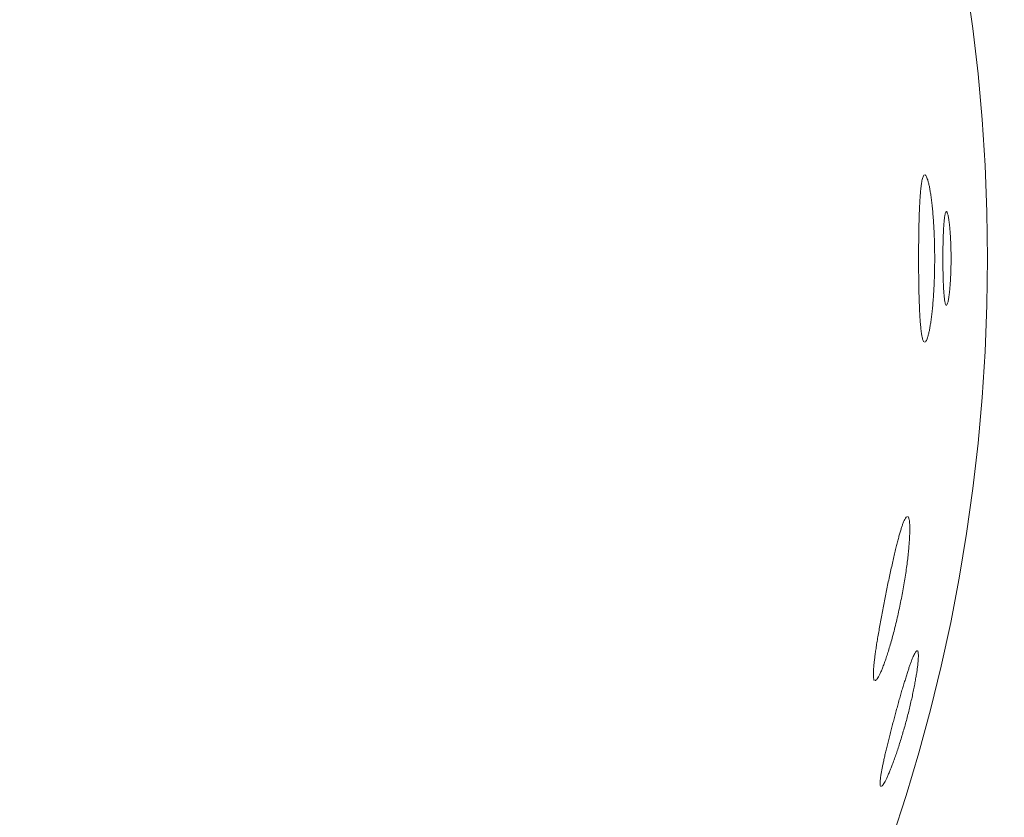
# Model space of a CAD drawing. Header units: inches. Extents: x 382808 to 408593, y -18409 to -9482.
# Tile 372 of 438: x 405182.6 to 405184.06, y -17218.38 to -17217.19. Entities that reach past the tile are written whole.
import ezdxf

# ---------------------------------------------------------------- set-up
doc = ezdxf.new("R2010")
doc.units = ezdxf.units.IN
doc.header["$LTSCALE"] = 2
doc.header["$MEASUREMENT"] = 0
doc.layers.add('!!!LOZAMET_Nr_pióra__9', color=220, linetype='CONTINUOUS', lineweight=0)

msp = doc.modelspace()

# ---------------------------------------------------------------- linework, layer by layer
at = {"layer": '!!!LOZAMET_Nr_pióra__9', "color": 7, "linetype": 'Continuous', "lineweight": 0}
for p, q in [((405183.9413, -17217.4297), (405183.941, -17217.4317)), ((405183.9417, -17217.4279), (405183.9413, -17217.4297)), ((405183.9421, -17217.4263), (405183.9417, -17217.4279)), ((405183.9425, -17217.425), (405183.9421, -17217.4263)), ((405183.9429, -17217.4238), (405183.9425, -17217.425)), ((405183.9436, -17217.4224), (405183.9429, -17217.4238)), ((405183.9442, -17217.4214), (405183.9436, -17217.4224)), ((405183.9453, -17217.4207), (405183.9442, -17217.4214)), ((405183.947, -17217.4218), (405183.9462, -17217.421)), ((405183.9476, -17217.4226), (405183.947, -17217.4218)), ((405183.9481, -17217.4237), (405183.9476, -17217.4226)), ((405183.9487, -17217.4251), (405183.9481, -17217.4237)), ((405183.9493, -17217.4266), (405183.9487, -17217.4251)), ((405183.9499, -17217.4285), (405183.9493, -17217.4266)), ((405183.9502, -17217.4295), (405183.9499, -17217.4285)), ((405183.9505, -17217.4306), (405183.9502, -17217.4295)), ((405183.9393, -17217.4444), (405183.9392, -17217.4459)), ((405183.9395, -17217.443), (405183.9393, -17217.4444)), ((405183.9396, -17217.4415), (405183.9395, -17217.443)), ((405183.9398, -17217.4402), (405183.9396, -17217.4415)), ((405183.9399, -17217.4388), (405183.9398, -17217.4402)), ((405183.9401, -17217.4375), (405183.9399, -17217.4388)), ((405183.9403, -17217.4363), (405183.9401, -17217.4375)), ((405183.9404, -17217.435), (405183.9403, -17217.4363)), ((405183.9406, -17217.4339), (405183.9404, -17217.435)), ((405183.9408, -17217.4328), (405183.9406, -17217.4339)), ((405183.941, -17217.4317), (405183.9408, -17217.4328)), ((405183.9508, -17217.4317), (405183.9505, -17217.4306)), ((405183.9511, -17217.4329), (405183.9508, -17217.4317)), ((405183.9514, -17217.4342), (405183.9511, -17217.4329)), ((405183.9517, -17217.4355), (405183.9514, -17217.4342)), ((405183.952, -17217.4369), (405183.9517, -17217.4355)), ((405183.9523, -17217.4384), (405183.952, -17217.4369)), ((405183.9526, -17217.4399), (405183.9523, -17217.4384)), ((405183.9529, -17217.4414), (405183.9526, -17217.4399)), ((405183.9532, -17217.443), (405183.9529, -17217.4414)), ((405183.9535, -17217.4447), (405183.9532, -17217.443)), ((405183.9537, -17217.4464), (405183.9535, -17217.4447)), ((405183.9382, -17217.4592), (405183.9381, -17217.461)), ((405183.9383, -17217.4574), (405183.9382, -17217.4592)), ((405183.9384, -17217.4557), (405183.9383, -17217.4574)), ((405183.9386, -17217.454), (405183.9384, -17217.4557)), ((405183.9387, -17217.4523), (405183.9386, -17217.454)), ((405183.9388, -17217.4507), (405183.9387, -17217.4523)), ((405183.9389, -17217.4491), (405183.9388, -17217.4507)), ((405183.9391, -17217.4475), (405183.9389, -17217.4491)), ((405183.9392, -17217.4459), (405183.9391, -17217.4475)), ((405183.954, -17217.4481), (405183.9537, -17217.4464)), ((405183.9543, -17217.4499), (405183.954, -17217.4481)), ((405183.9546, -17217.4517), (405183.9543, -17217.4499)), ((405183.9548, -17217.4536), (405183.9546, -17217.4517)), ((405183.9551, -17217.4555), (405183.9548, -17217.4536)), ((405183.9553, -17217.4574), (405183.9551, -17217.4555)), ((405183.9556, -17217.4595), (405183.9553, -17217.4574)), ((405183.9558, -17217.4615), (405183.9556, -17217.4595)), ((405183.9375, -17217.4729), (405183.9374, -17217.4751)), ((405183.9376, -17217.4708), (405183.9375, -17217.4729)), ((405183.9377, -17217.4688), (405183.9376, -17217.4708)), ((405183.9378, -17217.4668), (405183.9377, -17217.4688)), ((405183.9379, -17217.4648), (405183.9378, -17217.4668)), ((405183.938, -17217.4629), (405183.9379, -17217.4648)), ((405183.9381, -17217.461), (405183.938, -17217.4629)), ((405183.9561, -17217.4636), (405183.9558, -17217.4615)), ((405183.9563, -17217.4658), (405183.9561, -17217.4636)), ((405183.9566, -17217.4681), (405183.9563, -17217.4658)), ((405183.9568, -17217.4704), (405183.9566, -17217.4681)), ((405183.957, -17217.4728), (405183.9568, -17217.4704)), ((405183.9573, -17217.4752), (405183.957, -17217.4728)), ((405183.937, -17217.4888), (405183.9369, -17217.4912)), ((405183.9371, -17217.4841), (405183.937, -17217.4864)), ((405183.937, -17217.4864), (405183.937, -17217.4888)), ((405183.9372, -17217.4818), (405183.9371, -17217.4841)), ((405183.9373, -17217.4795), (405183.9372, -17217.4818)), ((405183.9374, -17217.4751), (405183.9373, -17217.4773)), ((405183.9373, -17217.4773), (405183.9373, -17217.4795)), ((405183.9575, -17217.4776), (405183.9573, -17217.4752)), ((405183.9577, -17217.4801), (405183.9575, -17217.4776)), ((405183.9579, -17217.4827), (405183.9577, -17217.4801)), ((405183.9581, -17217.4853), (405183.9579, -17217.4827)), ((405183.9583, -17217.4879), (405183.9581, -17217.4853)), ((405183.9585, -17217.4906), (405183.9583, -17217.4879)), ((405183.9745, -17217.4881), (405183.9743, -17217.4898)), ((405183.9747, -17217.4865), (405183.9745, -17217.4881)), ((405183.9749, -17217.485), (405183.9747, -17217.4865)), ((405183.9751, -17217.4836), (405183.9749, -17217.485)), ((405183.9753, -17217.4823), (405183.9751, -17217.4836)), ((405183.9755, -17217.4811), (405183.9753, -17217.4823)), ((405183.9757, -17217.48), (405183.9755, -17217.4811)), ((405183.976, -17217.4786), (405183.9757, -17217.48)), ((405183.9764, -17217.4775), (405183.976, -17217.4786)), ((405183.9768, -17217.4765), (405183.9764, -17217.4775)), ((405183.9777, -17217.4757), (405183.9768, -17217.4765)), ((405183.9787, -17217.4766), (405183.978, -17217.4758)), ((405183.9791, -17217.4776), (405183.9787, -17217.4766)), ((405183.9796, -17217.4788), (405183.9791, -17217.4776)), ((405183.9799, -17217.4799), (405183.9796, -17217.4788)), ((405183.9802, -17217.481), (405183.9799, -17217.4799)), ((405183.9805, -17217.4824), (405183.9802, -17217.481)), ((405183.9807, -17217.4838), (405183.9805, -17217.4824)), ((405183.981, -17217.4854), (405183.9807, -17217.4838)), ((405183.9813, -17217.4872), (405183.981, -17217.4854)), ((405183.9816, -17217.489), (405183.9813, -17217.4872)), ((405183.9367, -17217.5012), (405183.9366, -17217.5037)), ((405183.9368, -17217.4961), (405183.9367, -17217.4986)), ((405183.9367, -17217.4986), (405183.9367, -17217.5012)), ((405183.9369, -17217.4912), (405183.9368, -17217.4937)), ((405183.9368, -17217.4937), (405183.9368, -17217.4961)), ((405183.9587, -17217.4934), (405183.9585, -17217.4906)), ((405183.9588, -17217.4961), (405183.9587, -17217.4934)), ((405183.959, -17217.4989), (405183.9588, -17217.4961)), ((405183.9592, -17217.5017), (405183.959, -17217.4989)), ((405183.9593, -17217.5046), (405183.9592, -17217.5017)), ((405183.9735, -17217.5015), (405183.9734, -17217.5026)), ((405183.9734, -17217.5026), (405183.9734, -17217.5038)), ((405183.9736, -17217.5004), (405183.9735, -17217.5015)), ((405183.9737, -17217.4983), (405183.9736, -17217.4993)), ((405183.9736, -17217.4993), (405183.9736, -17217.5004)), ((405183.9739, -17217.4953), (405183.9737, -17217.4973)), ((405183.9737, -17217.4973), (405183.9737, -17217.4983)), ((405183.974, -17217.4934), (405183.9739, -17217.4953)), ((405183.9742, -17217.4916), (405183.974, -17217.4934)), ((405183.9743, -17217.4898), (405183.9742, -17217.4916)), ((405183.9819, -17217.4909), (405183.9816, -17217.489)), ((405183.982, -17217.492), (405183.9819, -17217.4909)), ((405183.9821, -17217.493), (405183.982, -17217.492)), ((405183.9822, -17217.494), (405183.9821, -17217.493)), ((405183.9824, -17217.4951), (405183.9822, -17217.494)), ((405183.9825, -17217.4962), (405183.9824, -17217.4951)), ((405183.9826, -17217.4973), (405183.9825, -17217.4962)), ((405183.9827, -17217.4984), (405183.9826, -17217.4973)), ((405183.9828, -17217.4996), (405183.9827, -17217.4984)), ((405183.9829, -17217.5008), (405183.9828, -17217.4996)), ((405183.983, -17217.5021), (405183.9829, -17217.5008)), ((405183.9831, -17217.5033), (405183.983, -17217.5021)), ((405183.9832, -17217.5046), (405183.9831, -17217.5033)), ((405183.9365, -17217.5115), (405183.9364, -17217.5142)), ((405183.9364, -17217.5142), (405183.9364, -17217.5168)), ((405183.9364, -17217.5168), (405183.9364, -17217.5195)), ((405183.9366, -17217.5063), (405183.9365, -17217.5089)), ((405183.9365, -17217.5089), (405183.9365, -17217.5115)), ((405183.9366, -17217.5037), (405183.9366, -17217.5063)), ((405183.9594, -17217.5075), (405183.9593, -17217.5046)), ((405183.9596, -17217.5104), (405183.9594, -17217.5075)), ((405183.9597, -17217.5133), (405183.9596, -17217.5104)), ((405183.9598, -17217.5162), (405183.9597, -17217.5133)), ((405183.9599, -17217.5192), (405183.9598, -17217.5162)), ((405183.9729, -17217.5163), (405183.9728, -17217.5177)), ((405183.9728, -17217.5177), (405183.9728, -17217.519)), ((405183.973, -17217.5137), (405183.9729, -17217.515)), ((405183.9729, -17217.515), (405183.9729, -17217.5163)), ((405183.9731, -17217.5111), (405183.973, -17217.5124)), ((405183.973, -17217.5124), (405183.973, -17217.5137)), ((405183.9732, -17217.5086), (405183.9731, -17217.5098)), ((405183.9731, -17217.5098), (405183.9731, -17217.5111)), ((405183.9733, -17217.5061), (405183.9732, -17217.5073)), ((405183.9732, -17217.5073), (405183.9732, -17217.5086)), ((405183.9734, -17217.5038), (405183.9733, -17217.5049)), ((405183.9733, -17217.5049), (405183.9733, -17217.5061)), ((405183.9833, -17217.506), (405183.9832, -17217.5046)), ((405183.9834, -17217.5073), (405183.9833, -17217.506)), ((405183.9835, -17217.5087), (405183.9834, -17217.5073)), ((405183.9836, -17217.5101), (405183.9835, -17217.5087)), ((405183.9837, -17217.5115), (405183.9836, -17217.5101)), ((405183.9838, -17217.5129), (405183.9837, -17217.5115)), ((405183.9839, -17217.5144), (405183.9838, -17217.5129)), ((405183.984, -17217.5159), (405183.9839, -17217.5144)), ((405183.9841, -17217.5174), (405183.984, -17217.5159)), ((405183.9841, -17217.5189), (405183.9841, -17217.5174)), ((405183.9364, -17217.5221), (405183.9363, -17217.5248)), ((405183.9363, -17217.5248), (405183.9363, -17217.5275)), ((405183.9363, -17217.5275), (405183.9363, -17217.5301)), ((405183.9363, -17217.5301), (405183.9363, -17217.5328)), ((405183.9363, -17217.5328), (405183.9363, -17217.5355)), ((405183.9364, -17217.5195), (405183.9364, -17217.5221)), ((405183.96, -17217.5221), (405183.9599, -17217.5192)), ((405183.96, -17217.5251), (405183.96, -17217.5221)), ((405183.9601, -17217.5281), (405183.96, -17217.5251)), ((405183.9602, -17217.531), (405183.9601, -17217.5281)), ((405183.9602, -17217.534), (405183.9602, -17217.531)), ((405183.9727, -17217.526), (405183.9726, -17217.5274)), ((405183.9726, -17217.5274), (405183.9726, -17217.5288)), ((405183.9726, -17217.5288), (405183.9726, -17217.5302)), ((405183.9726, -17217.5302), (405183.9726, -17217.5316)), ((405183.9726, -17217.5316), (405183.9726, -17217.5331)), ((405183.9728, -17217.5204), (405183.9727, -17217.5218)), ((405183.9727, -17217.5218), (405183.9727, -17217.5231)), ((405183.9727, -17217.5231), (405183.9727, -17217.5245)), ((405183.9727, -17217.5245), (405183.9727, -17217.526)), ((405183.9728, -17217.519), (405183.9728, -17217.5204)), ((405183.9842, -17217.5204), (405183.9841, -17217.5189)), ((405183.9843, -17217.522), (405183.9842, -17217.5204)), ((405183.9843, -17217.5235), (405183.9843, -17217.522)), ((405183.9844, -17217.5251), (405183.9843, -17217.5235)), ((405183.9844, -17217.5267), (405183.9844, -17217.5251)), ((405183.9845, -17217.5283), (405183.9844, -17217.5267)), ((405183.9845, -17217.5298), (405183.9845, -17217.5283)), ((405183.9846, -17217.5314), (405183.9845, -17217.5298)), ((405183.9846, -17217.533), (405183.9846, -17217.5314)), ((405183.9846, -17217.5346), (405183.9846, -17217.533)), ((405183.9363, -17217.5381), (405183.9362, -17217.5408)), ((405183.9362, -17217.5408), (405183.9362, -17217.5434)), ((405183.9362, -17217.5434), (405183.9362, -17217.546)), ((405183.9362, -17217.546), (405183.9362, -17217.5487)), ((405183.9363, -17217.5355), (405183.9363, -17217.5381)), ((405183.9602, -17217.537), (405183.9602, -17217.534)), ((405183.9603, -17217.5399), (405183.9602, -17217.537)), ((405183.9603, -17217.5428), (405183.9603, -17217.5399)), ((405183.9603, -17217.5457), (405183.9603, -17217.5428)), ((405183.9603, -17217.5486), (405183.9603, -17217.5457)), ((405183.9726, -17217.5331), (405183.9725, -17217.5345)), ((405183.9725, -17217.5345), (405183.9725, -17217.5359)), ((405183.9725, -17217.5359), (405183.9725, -17217.5373)), ((405183.9725, -17217.5373), (405183.9725, -17217.5388)), ((405183.9725, -17217.5388), (405183.9725, -17217.5402)), ((405183.9725, -17217.5402), (405183.9725, -17217.5416)), ((405183.9725, -17217.5416), (405183.9725, -17217.543)), ((405183.9725, -17217.543), (405183.9725, -17217.5444)), ((405183.9725, -17217.5444), (405183.9725, -17217.5458)), ((405183.9725, -17217.5458), (405183.9725, -17217.5472)), ((405183.9725, -17217.5472), (405183.9725, -17217.5486)), ((405183.9847, -17217.5362), (405183.9846, -17217.5346)), ((405183.9847, -17217.5378), (405183.9847, -17217.5362)), ((405183.9847, -17217.5394), (405183.9847, -17217.5378)), ((405183.9847, -17217.541), (405183.9847, -17217.5394)), ((405183.9847, -17217.5426), (405183.9847, -17217.541)), ((405183.9847, -17217.5442), (405183.9847, -17217.5426)), ((405183.9847, -17217.5457), (405183.9847, -17217.5442)), ((405183.9847, -17217.5473), (405183.9847, -17217.5457)), ((405183.9847, -17217.5489), (405183.9847, -17217.5473)), ((405183.9362, -17217.5487), (405183.9362, -17217.5513)), ((405183.9362, -17217.5513), (405183.9363, -17217.5539)), ((405183.9363, -17217.5539), (405183.9363, -17217.5566)), ((405183.9363, -17217.5566), (405183.9363, -17217.5593)), ((405183.9363, -17217.5593), (405183.9363, -17217.5619)), ((405183.9363, -17217.5619), (405183.9363, -17217.5646)), ((405183.9601, -17217.5634), (405183.9602, -17217.5604)), ((405183.9602, -17217.5545), (405183.9603, -17217.5516)), ((405183.9602, -17217.5575), (405183.9602, -17217.5545)), ((405183.9602, -17217.5604), (405183.9602, -17217.5575)), ((405183.9603, -17217.5516), (405183.9603, -17217.5486)), ((405183.9725, -17217.5486), (405183.9725, -17217.55)), ((405183.9725, -17217.55), (405183.9725, -17217.5514)), ((405183.9725, -17217.5514), (405183.9725, -17217.5529)), ((405183.9725, -17217.5529), (405183.9725, -17217.5543)), ((405183.9725, -17217.5543), (405183.9725, -17217.5557)), ((405183.9725, -17217.5557), (405183.9725, -17217.5571)), ((405183.9725, -17217.5571), (405183.9726, -17217.5586)), ((405183.9726, -17217.5586), (405183.9726, -17217.56)), ((405183.9726, -17217.56), (405183.9726, -17217.5614)), ((405183.9726, -17217.5614), (405183.9726, -17217.5628)), ((405183.9845, -17217.5616), (405183.9846, -17217.56)), ((405183.9845, -17217.5632), (405183.9845, -17217.5616)), ((405183.9846, -17217.5568), (405183.9847, -17217.5552)), ((405183.9846, -17217.5584), (405183.9846, -17217.5568)), ((405183.9846, -17217.56), (405183.9846, -17217.5584)), ((405183.9847, -17217.5504), (405183.9847, -17217.5489)), ((405183.9847, -17217.552), (405183.9847, -17217.5504)), ((405183.9847, -17217.5536), (405183.9847, -17217.552)), ((405183.9847, -17217.5552), (405183.9847, -17217.5536)), ((405183.9363, -17217.5646), (405183.9363, -17217.5673)), ((405183.9363, -17217.5673), (405183.9364, -17217.57)), ((405183.9364, -17217.57), (405183.9364, -17217.5726)), ((405183.9364, -17217.5726), (405183.9364, -17217.5753)), ((405183.9364, -17217.5753), (405183.9365, -17217.5779)), ((405183.9597, -17217.5782), (405183.9598, -17217.5752)), ((405183.9598, -17217.5752), (405183.9599, -17217.5723)), ((405183.9599, -17217.5723), (405183.96, -17217.5693)), ((405183.96, -17217.5664), (405183.9601, -17217.5634)), ((405183.96, -17217.5693), (405183.96, -17217.5664)), ((405183.9726, -17217.5628), (405183.9726, -17217.5643)), ((405183.9726, -17217.5643), (405183.9727, -17217.5657)), ((405183.9727, -17217.5657), (405183.9727, -17217.5671)), ((405183.9727, -17217.5671), (405183.9727, -17217.5685)), ((405183.9727, -17217.5685), (405183.9728, -17217.5699)), ((405183.9728, -17217.5699), (405183.9728, -17217.5712)), ((405183.9728, -17217.5712), (405183.9728, -17217.5726)), ((405183.9728, -17217.5726), (405183.9729, -17217.574)), ((405183.9729, -17217.574), (405183.9729, -17217.5753)), ((405183.9729, -17217.5753), (405183.9729, -17217.5766)), ((405183.9729, -17217.5766), (405183.973, -17217.578)), ((405183.9838, -17217.5785), (405183.9839, -17217.5771)), ((405183.9839, -17217.5771), (405183.984, -17217.5756)), ((405183.984, -17217.5756), (405183.9841, -17217.5741)), ((405183.9841, -17217.5726), (405183.9842, -17217.571)), ((405183.9841, -17217.5741), (405183.9841, -17217.5726)), ((405183.9842, -17217.571), (405183.9843, -17217.5695)), ((405183.9843, -17217.5679), (405183.9844, -17217.5664)), ((405183.9843, -17217.5695), (405183.9843, -17217.5679)), ((405183.9844, -17217.5648), (405183.9845, -17217.5632)), ((405183.9844, -17217.5664), (405183.9844, -17217.5648)), ((405183.9365, -17217.5779), (405183.9365, -17217.5805)), ((405183.9365, -17217.5805), (405183.9365, -17217.5832)), ((405183.9365, -17217.5832), (405183.9366, -17217.5858)), ((405183.9366, -17217.5858), (405183.9366, -17217.5883)), ((405183.9366, -17217.5883), (405183.9367, -17217.5909)), ((405183.9367, -17217.5909), (405183.9367, -17217.5934)), ((405183.959, -17217.5926), (405183.9592, -17217.5897)), ((405183.9592, -17217.5897), (405183.9593, -17217.5869)), ((405183.9593, -17217.5869), (405183.9594, -17217.584)), ((405183.9594, -17217.584), (405183.9596, -17217.5811)), ((405183.9596, -17217.5811), (405183.9597, -17217.5782)), ((405183.973, -17217.578), (405183.973, -17217.5792)), ((405183.973, -17217.5792), (405183.9731, -17217.5805)), ((405183.9731, -17217.5805), (405183.9731, -17217.5818)), ((405183.9731, -17217.5818), (405183.9732, -17217.583)), ((405183.9732, -17217.583), (405183.9732, -17217.5843)), ((405183.9732, -17217.5843), (405183.9733, -17217.5855)), ((405183.9733, -17217.5855), (405183.9733, -17217.5867)), ((405183.9733, -17217.5867), (405183.9734, -17217.5878)), ((405183.9734, -17217.5878), (405183.9734, -17217.589)), ((405183.9734, -17217.589), (405183.9735, -17217.5901)), ((405183.9735, -17217.5901), (405183.9736, -17217.5912)), ((405183.9736, -17217.5912), (405183.9736, -17217.5922)), ((405183.9828, -17217.5918), (405183.9829, -17217.5906)), ((405183.9829, -17217.5906), (405183.983, -17217.5894)), ((405183.983, -17217.5894), (405183.9831, -17217.5881)), ((405183.9831, -17217.5881), (405183.9832, -17217.5868)), ((405183.9832, -17217.5868), (405183.9833, -17217.5855)), ((405183.9833, -17217.5855), (405183.9834, -17217.5841)), ((405183.9834, -17217.5841), (405183.9835, -17217.5828)), ((405183.9835, -17217.5828), (405183.9836, -17217.5814)), ((405183.9836, -17217.5814), (405183.9837, -17217.58)), ((405183.9837, -17217.58), (405183.9838, -17217.5785)), ((405183.9367, -17217.5934), (405183.9368, -17217.5959)), ((405183.9368, -17217.5959), (405183.9368, -17217.5984)), ((405183.9368, -17217.5984), (405183.9369, -17217.6008)), ((405183.9369, -17217.6008), (405183.937, -17217.6032)), ((405183.937, -17217.6032), (405183.9371, -17217.6056)), ((405183.9371, -17217.6056), (405183.9371, -17217.6079)), ((405183.9579, -17217.6088), (405183.9581, -17217.6062)), ((405183.9581, -17217.6062), (405183.9583, -17217.6035)), ((405183.9583, -17217.6035), (405183.9585, -17217.6008)), ((405183.9585, -17217.6008), (405183.9587, -17217.5981)), ((405183.9587, -17217.5981), (405183.9588, -17217.5954)), ((405183.9588, -17217.5954), (405183.959, -17217.5926)), ((405183.9736, -17217.5922), (405183.9737, -17217.5933)), ((405183.9737, -17217.5933), (405183.9738, -17217.5943)), ((405183.9738, -17217.5943), (405183.9739, -17217.5963)), ((405183.9739, -17217.5963), (405183.974, -17217.5982)), ((405183.974, -17217.5982), (405183.9742, -17217.6)), ((405183.9742, -17217.6), (405183.9743, -17217.6018)), ((405183.9743, -17217.6018), (405183.9745, -17217.6035)), ((405183.9745, -17217.6035), (405183.9747, -17217.605)), ((405183.9747, -17217.605), (405183.9749, -17217.6066)), ((405183.9807, -17217.6076), (405183.981, -17217.606)), ((405183.981, -17217.606), (405183.9813, -17217.6043)), ((405183.9813, -17217.6043), (405183.9816, -17217.6024)), ((405183.9816, -17217.6024), (405183.9819, -17217.6005)), ((405183.9819, -17217.6005), (405183.982, -17217.5995)), ((405183.982, -17217.5995), (405183.9821, -17217.5985)), ((405183.9821, -17217.5985), (405183.9822, -17217.5974)), ((405183.9822, -17217.5974), (405183.9824, -17217.5964)), ((405183.9824, -17217.5964), (405183.9825, -17217.5953)), ((405183.9825, -17217.5953), (405183.9826, -17217.5942)), ((405183.9826, -17217.5942), (405183.9827, -17217.593)), ((405183.9827, -17217.593), (405183.9828, -17217.5918)), ((405183.9371, -17217.6079), (405183.9372, -17217.6102)), ((405183.9372, -17217.6102), (405183.9373, -17217.6125)), ((405183.9373, -17217.6125), (405183.9374, -17217.6147)), ((405183.9374, -17217.6147), (405183.9375, -17217.6169)), ((405183.9375, -17217.6169), (405183.9375, -17217.619)), ((405183.9375, -17217.619), (405183.9376, -17217.6211)), ((405183.9376, -17217.6211), (405183.9377, -17217.6232)), ((405183.9566, -17217.6234), (405183.9568, -17217.6211)), ((405183.9568, -17217.6211), (405183.957, -17217.6187)), ((405183.957, -17217.6187), (405183.9573, -17217.6163)), ((405183.9573, -17217.6163), (405183.9575, -17217.6138)), ((405183.9575, -17217.6138), (405183.9577, -17217.6113)), ((405183.9577, -17217.6113), (405183.9579, -17217.6088)), ((405183.9749, -17217.6066), (405183.9751, -17217.608)), ((405183.9751, -17217.608), (405183.9753, -17217.6093)), ((405183.9753, -17217.6093), (405183.9755, -17217.6104)), ((405183.9755, -17217.6104), (405183.9757, -17217.6115)), ((405183.9757, -17217.6115), (405183.976, -17217.6129)), ((405183.976, -17217.6129), (405183.9764, -17217.614)), ((405183.9764, -17217.614), (405183.9768, -17217.615)), ((405183.9768, -17217.615), (405183.9776, -17217.6157)), ((405183.9777, -17217.6157), (405183.9785, -17217.6151)), ((405183.9785, -17217.6151), (405183.9791, -17217.6139)), ((405183.9791, -17217.6139), (405183.9796, -17217.6126)), ((405183.9796, -17217.6126), (405183.9799, -17217.6116)), ((405183.9799, -17217.6116), (405183.9802, -17217.6104)), ((405183.9802, -17217.6104), (405183.9805, -17217.6091)), ((405183.9805, -17217.6091), (405183.9807, -17217.6076)), ((405183.9377, -17217.6232), (405183.9378, -17217.6252)), ((405183.9378, -17217.6252), (405183.9379, -17217.6271)), ((405183.9379, -17217.6271), (405183.938, -17217.629)), ((405183.938, -17217.629), (405183.9381, -17217.6309)), ((405183.9381, -17217.6309), (405183.9382, -17217.6327)), ((405183.9382, -17217.6327), (405183.9383, -17217.6344)), ((405183.9383, -17217.6344), (405183.9385, -17217.6362)), ((405183.9551, -17217.636), (405183.9553, -17217.634)), ((405183.9553, -17217.634), (405183.9556, -17217.632)), ((405183.9556, -17217.632), (405183.9558, -17217.63)), ((405183.9558, -17217.63), (405183.9561, -17217.6278)), ((405183.9561, -17217.6278), (405183.9563, -17217.6256)), ((405183.9563, -17217.6256), (405183.9566, -17217.6234)), ((405183.9385, -17217.6362), (405183.9386, -17217.6379)), ((405183.9386, -17217.6379), (405183.9387, -17217.6395)), ((405183.9387, -17217.6395), (405183.9388, -17217.6412)), ((405183.9388, -17217.6412), (405183.939, -17217.6428)), ((405183.939, -17217.6428), (405183.9391, -17217.6443)), ((405183.9391, -17217.6443), (405183.9392, -17217.6459)), ((405183.9392, -17217.6459), (405183.9394, -17217.6474)), ((405183.9394, -17217.6474), (405183.9395, -17217.6488)), ((405183.9395, -17217.6488), (405183.9397, -17217.6502)), ((405183.9397, -17217.6502), (405183.9398, -17217.6516)), ((405183.9526, -17217.6516), (405183.9529, -17217.65)), ((405183.9529, -17217.65), (405183.9532, -17217.6484)), ((405183.9532, -17217.6484), (405183.9535, -17217.6468)), ((405183.9535, -17217.6468), (405183.9537, -17217.6451)), ((405183.9537, -17217.6451), (405183.954, -17217.6434)), ((405183.954, -17217.6434), (405183.9543, -17217.6416)), ((405183.9543, -17217.6416), (405183.9546, -17217.6397)), ((405183.9546, -17217.6397), (405183.9548, -17217.6379)), ((405183.9548, -17217.6379), (405183.9551, -17217.636)), ((405183.9398, -17217.6516), (405183.94, -17217.6529)), ((405183.94, -17217.6529), (405183.9401, -17217.6542)), ((405183.9401, -17217.6542), (405183.9403, -17217.6555)), ((405183.9403, -17217.6555), (405183.9405, -17217.6567)), ((405183.9405, -17217.6567), (405183.9406, -17217.6578)), ((405183.9406, -17217.6578), (405183.9408, -17217.6589)), ((405183.9408, -17217.6589), (405183.941, -17217.66)), ((405183.941, -17217.66), (405183.9412, -17217.661)), ((405183.9412, -17217.661), (405183.9416, -17217.6629)), ((405183.9416, -17217.6629), (405183.9419, -17217.6645)), ((405183.9419, -17217.6645), (405183.9423, -17217.666)), ((405183.949, -17217.6656), (405183.9496, -17217.6639)), ((405183.9496, -17217.6639), (405183.9502, -17217.662)), ((405183.9502, -17217.662), (405183.9505, -17217.6609)), ((405183.9505, -17217.6609), (405183.9508, -17217.6597)), ((405183.9508, -17217.6597), (405183.9511, -17217.6585)), ((405183.9511, -17217.6585), (405183.9514, -17217.6572)), ((405183.9514, -17217.6572), (405183.9517, -17217.6559)), ((405183.9517, -17217.6559), (405183.952, -17217.6545)), ((405183.952, -17217.6545), (405183.9523, -17217.6531)), ((405183.9523, -17217.6531), (405183.9526, -17217.6516)), ((405183.9423, -17217.666), (405183.9428, -17217.6673)), ((405183.9428, -17217.6673), (405183.9432, -17217.6683)), ((405183.9432, -17217.6683), (405183.9438, -17217.6696)), ((405183.9438, -17217.6696), (405183.9445, -17217.6703)), ((405183.9454, -17217.6707), (405183.9465, -17217.6703)), ((405183.9465, -17217.6703), (405183.9473, -17217.6693)), ((405183.9473, -17217.6693), (405183.9479, -17217.6683)), ((405183.9479, -17217.6683), (405183.9484, -17217.6671)), ((405183.9484, -17217.6671), (405183.949, -17217.6656)), ((405183.9121, -17217.9437), (405183.9117, -17217.9449)), ((405183.9125, -17217.9426), (405183.9121, -17217.9437)), ((405183.9129, -17217.9415), (405183.9125, -17217.9426)), ((405183.9133, -17217.9405), (405183.9129, -17217.9415)), ((405183.914, -17217.9387), (405183.9133, -17217.9405)), ((405183.9148, -17217.937), (405183.914, -17217.9387)), ((405183.9155, -17217.9355), (405183.9148, -17217.937)), ((405183.9161, -17217.9342), (405183.9155, -17217.9355)), ((405183.9168, -17217.9331), (405183.9161, -17217.9342)), ((405183.9177, -17217.9319), (405183.9168, -17217.9331)), ((405183.9185, -17217.9311), (405183.9177, -17217.9319)), ((405183.9197, -17217.9306), (405183.9185, -17217.9311)), ((405183.9212, -17217.932), (405183.9205, -17217.9311)), ((405183.9216, -17217.9329), (405183.9212, -17217.932)), ((405183.9219, -17217.9341), (405183.9216, -17217.9329)), ((405183.9222, -17217.9355), (405183.9219, -17217.9341)), ((405183.9225, -17217.9372), (405183.9222, -17217.9355)), ((405183.9227, -17217.9391), (405183.9225, -17217.9372)), ((405183.9228, -17217.9402), (405183.9227, -17217.9391)), ((405183.9229, -17217.9413), (405183.9228, -17217.9402)), ((405183.923, -17217.9425), (405183.9229, -17217.9413)), ((405183.923, -17217.9437), (405183.923, -17217.9425)), ((405183.9231, -17217.945), (405183.923, -17217.9437)), ((405183.9075, -17217.9587), (405183.907, -17217.9603)), ((405183.9079, -17217.9572), (405183.9075, -17217.9587)), ((405183.9084, -17217.9556), (405183.9079, -17217.9572)), ((405183.9088, -17217.9542), (405183.9084, -17217.9556)), ((405183.9092, -17217.9527), (405183.9088, -17217.9542)), ((405183.9097, -17217.9513), (405183.9092, -17217.9527)), ((405183.9101, -17217.9499), (405183.9097, -17217.9513)), ((405183.9105, -17217.9486), (405183.9101, -17217.9499)), ((405183.9109, -17217.9473), (405183.9105, -17217.9486)), ((405183.9113, -17217.9461), (405183.9109, -17217.9473)), ((405183.9117, -17217.9449), (405183.9113, -17217.9461)), ((405183.9229, -17217.9592), (405183.923, -17217.9574)), ((405183.923, -17217.9557), (405183.9231, -17217.954)), ((405183.923, -17217.9574), (405183.923, -17217.9557)), ((405183.9231, -17217.9464), (405183.9231, -17217.945)), ((405183.9231, -17217.9478), (405183.9231, -17217.9464)), ((405183.9231, -17217.9493), (405183.9231, -17217.9478)), ((405183.9231, -17217.9508), (405183.9231, -17217.9493)), ((405183.9231, -17217.9524), (405183.9231, -17217.9508)), ((405183.9231, -17217.954), (405183.9231, -17217.9524)), ((405183.9038, -17217.9724), (405183.9034, -17217.9743)), ((405183.9043, -17217.9705), (405183.9038, -17217.9724)), ((405183.9048, -17217.9687), (405183.9043, -17217.9705)), ((405183.9052, -17217.967), (405183.9048, -17217.9687)), ((405183.9057, -17217.9653), (405183.9052, -17217.967)), ((405183.9061, -17217.9636), (405183.9057, -17217.9653)), ((405183.9066, -17217.9619), (405183.9061, -17217.9636)), ((405183.907, -17217.9603), (405183.9066, -17217.9619)), ((405183.9219, -17217.9748), (405183.9221, -17217.9727)), ((405183.9221, -17217.9727), (405183.9223, -17217.9706)), ((405183.9223, -17217.9706), (405183.9224, -17217.9686)), ((405183.9224, -17217.9686), (405183.9225, -17217.9666)), ((405183.9225, -17217.9666), (405183.9226, -17217.9647)), ((405183.9226, -17217.9647), (405183.9227, -17217.9628)), ((405183.9227, -17217.9628), (405183.9228, -17217.961)), ((405183.9228, -17217.961), (405183.9229, -17217.9592)), ((405183.9004, -17217.9867), (405183.8998, -17217.9889)), ((405183.9009, -17217.9845), (405183.9004, -17217.9867)), ((405183.9014, -17217.9824), (405183.9009, -17217.9845)), ((405183.9019, -17217.9803), (405183.9014, -17217.9824)), ((405183.9024, -17217.9783), (405183.9019, -17217.9803)), ((405183.9029, -17217.9763), (405183.9024, -17217.9783)), ((405183.9034, -17217.9743), (405183.9029, -17217.9763)), ((405183.9206, -17217.9888), (405183.9208, -17217.9863)), ((405183.9208, -17217.9863), (405183.9211, -17217.9839)), ((405183.9211, -17217.9839), (405183.9213, -17217.9816)), ((405183.9213, -17217.9816), (405183.9215, -17217.9793)), ((405183.9215, -17217.9793), (405183.9217, -17217.977)), ((405183.9217, -17217.977), (405183.9219, -17217.9748)), ((405183.8966, -17218.0029), (405183.8961, -17218.0054)), ((405183.8972, -17218.0005), (405183.8966, -17218.0029)), ((405183.8977, -17217.9981), (405183.8972, -17218.0005)), ((405183.8982, -17217.9958), (405183.8977, -17217.9981)), ((405183.8988, -17217.9934), (405183.8982, -17217.9958)), ((405183.8993, -17217.9912), (405183.8988, -17217.9934)), ((405183.8998, -17217.9889), (405183.8993, -17217.9912)), ((405183.9187, -17218.0045), (405183.919, -17218.0018)), ((405183.919, -17218.0018), (405183.9193, -17217.9991)), ((405183.9193, -17217.9991), (405183.9197, -17217.9965)), ((405183.9197, -17217.9965), (405183.92, -17217.9939)), ((405183.92, -17217.9939), (405183.9203, -17217.9913)), ((405183.9203, -17217.9913), (405183.9206, -17217.9888)), ((405183.8939, -17218.0154), (405183.8933, -17218.0179)), ((405183.8944, -17218.0128), (405183.8939, -17218.0154)), ((405183.895, -17218.0103), (405183.8944, -17218.0128)), ((405183.8955, -17218.0078), (405183.895, -17218.0103)), ((405183.8961, -17218.0054), (405183.8955, -17218.0078)), ((405183.9166, -17218.0185), (405183.9171, -17218.0156)), ((405183.9171, -17218.0156), (405183.9175, -17218.0128)), ((405183.9175, -17218.0128), (405183.9179, -17218.01)), ((405183.9179, -17218.01), (405183.9183, -17218.0072)), ((405183.9183, -17218.0072), (405183.9187, -17218.0045)), ((405183.8906, -17218.0309), (405183.8901, -17218.0335)), ((405183.8911, -17218.0283), (405183.8906, -17218.0309)), ((405183.8917, -17218.0257), (405183.8911, -17218.0283)), ((405183.8922, -17218.0231), (405183.8917, -17218.0257)), ((405183.8928, -17218.0205), (405183.8922, -17218.0231)), ((405183.8933, -17218.0179), (405183.8928, -17218.0205)), ((405183.9143, -17218.033), (405183.9148, -17218.03)), ((405183.9148, -17218.03), (405183.9153, -17218.0271)), ((405183.9153, -17218.0271), (405183.9157, -17218.0242)), ((405183.9157, -17218.0242), (405183.9162, -17218.0213)), ((405183.9162, -17218.0213), (405183.9166, -17218.0185)), ((405183.8874, -17218.0466), (405183.8869, -17218.0492)), ((405183.8879, -17218.044), (405183.8874, -17218.0466)), ((405183.8885, -17218.0414), (405183.8879, -17218.044)), ((405183.889, -17218.0388), (405183.8885, -17218.0414)), ((405183.8895, -17218.0362), (405183.889, -17218.0388)), ((405183.8901, -17218.0335), (405183.8895, -17218.0362)), ((405183.9117, -17218.0475), (405183.9122, -17218.0446)), ((405183.9122, -17218.0446), (405183.9127, -17218.0417)), ((405183.9127, -17218.0417), (405183.9133, -17218.0388)), ((405183.9133, -17218.0388), (405183.9138, -17218.0359)), ((405183.9138, -17218.0359), (405183.9143, -17218.033)), ((405183.8848, -17218.0595), (405183.8843, -17218.0621)), ((405183.8853, -17218.0569), (405183.8848, -17218.0595)), ((405183.8859, -17218.0543), (405183.8853, -17218.0569)), ((405183.8864, -17218.0517), (405183.8859, -17218.0543)), ((405183.8869, -17218.0492), (405183.8864, -17218.0517)), ((405183.9082, -17218.0648), (405183.9088, -17218.0619)), ((405183.9088, -17218.0619), (405183.9094, -17218.059)), ((405183.9094, -17218.059), (405183.91, -17218.0562)), ((405183.91, -17218.0562), (405183.9106, -17218.0533)), ((405183.9106, -17218.0533), (405183.9111, -17218.0504)), ((405183.9111, -17218.0504), (405183.9117, -17218.0475)), ((405183.8818, -17218.0752), (405183.8813, -17218.0779)), ((405183.8823, -17218.0726), (405183.8818, -17218.0752)), ((405183.8828, -17218.07), (405183.8823, -17218.0726)), ((405183.8833, -17218.0674), (405183.8828, -17218.07)), ((405183.8838, -17218.0647), (405183.8833, -17218.0674)), ((405183.8843, -17218.0621), (405183.8838, -17218.0647)), ((405183.9051, -17218.0792), (405183.9057, -17218.0763)), ((405183.9057, -17218.0763), (405183.9064, -17218.0734)), ((405183.9064, -17218.0734), (405183.907, -17218.0705)), ((405183.907, -17218.0705), (405183.9076, -17218.0676)), ((405183.9076, -17218.0676), (405183.9082, -17218.0648)), ((405183.879, -17218.0908), (405183.8785, -17218.0933)), ((405183.8794, -17218.0882), (405183.879, -17218.0908)), ((405183.8799, -17218.0857), (405183.8794, -17218.0882)), ((405183.8804, -17218.0831), (405183.8799, -17218.0857)), ((405183.8808, -17218.0805), (405183.8804, -17218.0831)), ((405183.8813, -17218.0779), (405183.8808, -17218.0805)), ((405183.9017, -17218.0935), (405183.9024, -17218.0907)), ((405183.9024, -17218.0907), (405183.9031, -17218.0878)), ((405183.9031, -17218.0878), (405183.9038, -17218.085)), ((405183.9038, -17218.085), (405183.9044, -17218.0821)), ((405183.9044, -17218.0821), (405183.9051, -17218.0792)), ((405183.8763, -17218.1056), (405183.8759, -17218.108)), ((405183.8768, -17218.1032), (405183.8763, -17218.1056)), ((405183.8772, -17218.1008), (405183.8768, -17218.1032)), ((405183.8776, -17218.0983), (405183.8772, -17218.1008)), ((405183.878, -17218.0958), (405183.8776, -17218.0983)), ((405183.8785, -17218.0933), (405183.878, -17218.0958)), ((405183.8982, -17218.1072), (405183.8989, -17218.1045)), ((405183.8989, -17218.1045), (405183.8996, -17218.1018)), ((405183.8996, -17218.1018), (405183.9003, -17218.0991)), ((405183.9003, -17218.0991), (405183.901, -17218.0963)), ((405183.901, -17218.0963), (405183.9017, -17218.0935)), ((405183.8741, -17218.1193), (405183.8737, -17218.1215)), ((405183.8744, -17218.1171), (405183.8741, -17218.1193)), ((405183.8748, -17218.1149), (405183.8744, -17218.1171)), ((405183.8752, -17218.1126), (405183.8748, -17218.1149)), ((405183.8755, -17218.1103), (405183.8752, -17218.1126)), ((405183.8759, -17218.108), (405183.8755, -17218.1103)), ((405183.894, -17218.1224), (405183.8947, -17218.12)), ((405183.8947, -17218.12), (405183.8954, -17218.1175)), ((405183.8954, -17218.1175), (405183.8961, -17218.115)), ((405183.8961, -17218.115), (405183.8968, -17218.1124)), ((405183.8968, -17218.1124), (405183.8975, -17218.1098)), ((405183.8975, -17218.1098), (405183.8982, -17218.1072)), ((405183.8717, -17218.1353), (405183.8714, -17218.1371)), ((405183.8719, -17218.1335), (405183.8717, -17218.1353)), ((405183.8722, -17218.1316), (405183.8719, -17218.1335)), ((405183.8725, -17218.1297), (405183.8722, -17218.1316)), ((405183.8728, -17218.1277), (405183.8725, -17218.1297)), ((405183.8731, -17218.1257), (405183.8728, -17218.1277)), ((405183.8734, -17218.1236), (405183.8731, -17218.1257)), ((405183.8737, -17218.1215), (405183.8734, -17218.1236)), ((405183.8899, -17218.1358), (405183.8906, -17218.1337)), ((405183.8906, -17218.1337), (405183.8912, -17218.1316)), ((405183.8912, -17218.1316), (405183.8919, -17218.1294)), ((405183.8919, -17218.1294), (405183.8926, -17218.1271)), ((405183.8926, -17218.1271), (405183.8933, -17218.1248)), ((405183.8933, -17218.1248), (405183.894, -17218.1224)), ((405183.9305, -17218.1353), (405183.9298, -17218.1366)), ((405183.9311, -17218.1342), (405183.9305, -17218.1353)), ((405183.9317, -17218.1332), (405183.9311, -17218.1342)), ((405183.9325, -17218.1321), (405183.9317, -17218.1332)), ((405183.9332, -17218.1314), (405183.9325, -17218.1321)), ((405183.9343, -17218.1311), (405183.9332, -17218.1314)), ((405183.9351, -17218.132), (405183.9345, -17218.1312)), ((405183.9355, -17218.1332), (405183.9351, -17218.132)), ((405183.9357, -17218.1343), (405183.9355, -17218.1332)), ((405183.9358, -17218.1356), (405183.9357, -17218.1343)), ((405183.87, -17218.1487), (405183.8698, -17218.1503)), ((405183.8702, -17218.1472), (405183.87, -17218.1487)), ((405183.8704, -17218.1456), (405183.8702, -17218.1472)), ((405183.8705, -17218.1439), (405183.8704, -17218.1456)), ((405183.8708, -17218.1423), (405183.8705, -17218.1439)), ((405183.871, -17218.1406), (405183.8708, -17218.1423)), ((405183.8712, -17218.1389), (405183.871, -17218.1406)), ((405183.8714, -17218.1371), (405183.8712, -17218.1389)), ((405183.8848, -17218.1507), (405183.8854, -17218.149)), ((405183.8854, -17218.149), (405183.8861, -17218.1472)), ((405183.8861, -17218.1472), (405183.8867, -17218.1455)), ((405183.8867, -17218.1455), (405183.8873, -17218.1436)), ((405183.8873, -17218.1436), (405183.8879, -17218.1418)), ((405183.8879, -17218.1418), (405183.8886, -17218.1399)), ((405183.8886, -17218.1399), (405183.8892, -17218.1379)), ((405183.8892, -17218.1379), (405183.8899, -17218.1358)), ((405183.9246, -17218.1491), (405183.9242, -17218.1503)), ((405183.9251, -17218.1479), (405183.9246, -17218.1491)), ((405183.9255, -17218.1468), (405183.9251, -17218.1479)), ((405183.9259, -17218.1456), (405183.9255, -17218.1468)), ((405183.9263, -17218.1446), (405183.9259, -17218.1456)), ((405183.9268, -17218.1435), (405183.9263, -17218.1446)), ((405183.9272, -17218.1425), (405183.9268, -17218.1435)), ((405183.9276, -17218.1415), (405183.9272, -17218.1425)), ((405183.9283, -17218.1397), (405183.9276, -17218.1415)), ((405183.9291, -17218.1381), (405183.9283, -17218.1397)), ((405183.9298, -17218.1366), (405183.9291, -17218.1381)), ((405183.9352, -17218.1505), (405183.9353, -17218.1491)), ((405183.9353, -17218.1491), (405183.9354, -17218.1478)), ((405183.9354, -17218.1478), (405183.9355, -17218.1465)), ((405183.9355, -17218.1465), (405183.9356, -17218.1453)), ((405183.9356, -17218.1453), (405183.9357, -17218.1441)), ((405183.9357, -17218.1441), (405183.9358, -17218.1429)), ((405183.9359, -17218.1371), (405183.9358, -17218.1356)), ((405183.9358, -17218.1418), (405183.9359, -17218.1408)), ((405183.9358, -17218.1429), (405183.9358, -17218.1418)), ((405183.9359, -17218.1388), (405183.9359, -17218.1371)), ((405183.9359, -17218.1408), (405183.9359, -17218.1388)), ((405183.8689, -17218.1623), (405183.8688, -17218.1634)), ((405183.8688, -17218.1634), (405183.8688, -17218.1645)), ((405183.8688, -17218.1645), (405183.8688, -17218.1655)), ((405183.869, -17218.1599), (405183.8689, -17218.1611)), ((405183.8689, -17218.1611), (405183.8689, -17218.1623)), ((405183.8691, -17218.1586), (405183.869, -17218.1599)), ((405183.8692, -17218.1573), (405183.8691, -17218.1586)), ((405183.8693, -17218.156), (405183.8692, -17218.1573)), ((405183.8694, -17218.1546), (405183.8693, -17218.156)), ((405183.8695, -17218.1532), (405183.8694, -17218.1546)), ((405183.8697, -17218.1517), (405183.8695, -17218.1532)), ((405183.8698, -17218.1503), (405183.8697, -17218.1517)), ((405183.879, -17218.165), (405183.8796, -17218.1638)), ((405183.8796, -17218.1638), (405183.8801, -17218.1625)), ((405183.8801, -17218.1625), (405183.8807, -17218.1612)), ((405183.8807, -17218.1612), (405183.8812, -17218.1599)), ((405183.8812, -17218.1599), (405183.8818, -17218.1585)), ((405183.8818, -17218.1585), (405183.8824, -17218.157)), ((405183.8824, -17218.157), (405183.883, -17218.1555)), ((405183.883, -17218.1555), (405183.8836, -17218.1539)), ((405183.8836, -17218.1539), (405183.8842, -17218.1523)), ((405183.8842, -17218.1523), (405183.8848, -17218.1507)), ((405183.9196, -17218.1639), (405183.9191, -17218.1654)), ((405183.9201, -17218.1624), (405183.9196, -17218.1639)), ((405183.9205, -17218.1609), (405183.9201, -17218.1624)), ((405183.921, -17218.1595), (405183.9205, -17218.1609)), ((405183.9215, -17218.1581), (405183.921, -17218.1595)), ((405183.9219, -17218.1568), (405183.9215, -17218.1581)), ((405183.9224, -17218.1554), (405183.9219, -17218.1568)), ((405183.9229, -17218.1541), (405183.9224, -17218.1554)), ((405183.9233, -17218.1528), (405183.9229, -17218.1541)), ((405183.9238, -17218.1515), (405183.9233, -17218.1528)), ((405183.9242, -17218.1503), (405183.9238, -17218.1515)), ((405183.9331, -17218.166), (405183.9334, -17218.1643)), ((405183.9334, -17218.1643), (405183.9336, -17218.1627)), ((405183.9336, -17218.1627), (405183.9339, -17218.1611)), ((405183.9339, -17218.1611), (405183.9341, -17218.1595)), ((405183.9341, -17218.1595), (405183.9343, -17218.1579)), ((405183.9343, -17218.1579), (405183.9345, -17218.1563)), ((405183.9345, -17218.1563), (405183.9347, -17218.1548)), ((405183.9347, -17218.1548), (405183.9349, -17218.1534)), ((405183.9349, -17218.1534), (405183.935, -17218.1519)), ((405183.935, -17218.1519), (405183.9352, -17218.1505)), ((405183.8688, -17218.1655), (405183.8688, -17218.1674)), ((405183.8688, -17218.1674), (405183.8688, -17218.1691)), ((405183.8688, -17218.1691), (405183.869, -17218.1706)), ((405183.869, -17218.1706), (405183.8691, -17218.1719)), ((405183.8691, -17218.1719), (405183.8693, -17218.173)), ((405183.8693, -17218.173), (405183.8697, -17218.1744)), ((405183.8697, -17218.1744), (405183.8702, -17218.1753)), ((405183.871, -17218.1758), (405183.8722, -17218.1756)), ((405183.8722, -17218.1756), (405183.8732, -17218.1748)), ((405183.8732, -17218.1748), (405183.8739, -17218.1739)), ((405183.8739, -17218.1739), (405183.8747, -17218.1729)), ((405183.8747, -17218.1729), (405183.8756, -17218.1716)), ((405183.8756, -17218.1716), (405183.8765, -17218.17)), ((405183.8765, -17218.17), (405183.8775, -17218.1682)), ((405183.8775, -17218.1682), (405183.878, -17218.1672)), ((405183.878, -17218.1672), (405183.8785, -17218.1661)), ((405183.8785, -17218.1661), (405183.879, -17218.165)), ((405183.9149, -17218.1789), (405183.9143, -17218.1807)), ((405183.9154, -17218.1771), (405183.9149, -17218.1789)), ((405183.916, -17218.1754), (405183.9154, -17218.1771)), ((405183.9165, -17218.1736), (405183.916, -17218.1754)), ((405183.917, -17218.1719), (405183.9165, -17218.1736)), ((405183.9176, -17218.1703), (405183.917, -17218.1719)), ((405183.9181, -17218.1686), (405183.9176, -17218.1703)), ((405183.9186, -17218.167), (405183.9181, -17218.1686)), ((405183.9191, -17218.1654), (405183.9186, -17218.167)), ((405183.9305, -17218.1812), (405183.9308, -17218.1792)), ((405183.9308, -17218.1792), (405183.9312, -17218.1772)), ((405183.9312, -17218.1772), (405183.9316, -17218.1752)), ((405183.9316, -17218.1752), (405183.9319, -17218.1733)), ((405183.9319, -17218.1733), (405183.9322, -17218.1714)), ((405183.9322, -17218.1714), (405183.9325, -17218.1696)), ((405183.9325, -17218.1696), (405183.9328, -17218.1678)), ((405183.9328, -17218.1678), (405183.9331, -17218.166)), ((405183.9104, -17218.1941), (405183.9098, -17218.1961)), ((405183.911, -17218.1921), (405183.9104, -17218.1941)), ((405183.9115, -17218.1902), (405183.911, -17218.1921)), ((405183.9121, -17218.1883), (405183.9115, -17218.1902)), ((405183.9127, -17218.1863), (405183.9121, -17218.1883)), ((405183.9132, -17218.1844), (405183.9127, -17218.1863)), ((405183.9138, -17218.1826), (405183.9132, -17218.1844)), ((405183.9143, -17218.1807), (405183.9138, -17218.1826)), ((405183.9274, -17218.1963), (405183.9279, -17218.1941)), ((405183.9279, -17218.1941), (405183.9284, -17218.1919)), ((405183.9284, -17218.1919), (405183.9288, -17218.1897)), ((405183.9288, -17218.1897), (405183.9292, -17218.1875)), ((405183.9292, -17218.1875), (405183.9297, -17218.1854)), ((405183.9297, -17218.1854), (405183.9301, -17218.1833)), ((405183.9301, -17218.1833), (405183.9305, -17218.1812)), ((405183.9064, -17218.2083), (405183.9058, -17218.2104)), ((405183.9069, -17218.2062), (405183.9064, -17218.2083)), ((405183.9075, -17218.2042), (405183.9069, -17218.2062)), ((405183.9081, -17218.2022), (405183.9075, -17218.2042)), ((405183.9087, -17218.2001), (405183.9081, -17218.2022)), ((405183.9093, -17218.1981), (405183.9087, -17218.2001)), ((405183.9098, -17218.1961), (405183.9093, -17218.1981)), ((405183.9244, -17218.21), (405183.9249, -17218.2077)), ((405183.9249, -17218.2077), (405183.9254, -17218.2054)), ((405183.9254, -17218.2054), (405183.926, -17218.2031)), ((405183.926, -17218.2031), (405183.9265, -17218.2008)), ((405183.9265, -17218.2008), (405183.927, -17218.1985)), ((405183.927, -17218.1985), (405183.9274, -17218.1963)), ((405183.9024, -17218.2227), (405183.9018, -17218.2248)), ((405183.903, -17218.2207), (405183.9024, -17218.2227)), ((405183.9035, -17218.2186), (405183.903, -17218.2207)), ((405183.9041, -17218.2166), (405183.9035, -17218.2186)), ((405183.9047, -17218.2145), (405183.9041, -17218.2166)), ((405183.9052, -17218.2124), (405183.9047, -17218.2145)), ((405183.9058, -17218.2104), (405183.9052, -17218.2124)), ((405183.921, -17218.224), (405183.9216, -17218.2216)), ((405183.9216, -17218.2216), (405183.9221, -17218.2193)), ((405183.9221, -17218.2193), (405183.9227, -17218.217)), ((405183.9227, -17218.217), (405183.9233, -17218.2147)), ((405183.9233, -17218.2147), (405183.9238, -17218.2123)), ((405183.9238, -17218.2123), (405183.9244, -17218.21)), ((405183.8986, -17218.237), (405183.898, -17218.239)), ((405183.8991, -17218.2349), (405183.8986, -17218.237)), ((405183.8997, -17218.2329), (405183.8991, -17218.2349)), ((405183.9002, -17218.2309), (405183.8997, -17218.2329)), ((405183.9007, -17218.2288), (405183.9002, -17218.2309)), ((405183.9013, -17218.2268), (405183.9007, -17218.2288)), ((405183.9018, -17218.2248), (405183.9013, -17218.2268)), ((405183.9168, -17218.24), (405183.9174, -17218.2377)), ((405183.9174, -17218.2377), (405183.918, -17218.2354)), ((405183.918, -17218.2354), (405183.9186, -17218.2332)), ((405183.9186, -17218.2332), (405183.9192, -17218.2309)), ((405183.9192, -17218.2309), (405183.9198, -17218.2286)), ((405183.9198, -17218.2286), (405183.9204, -17218.2263)), ((405183.9204, -17218.2263), (405183.921, -17218.224)), ((405183.8948, -17218.2514), (405183.8943, -17218.2535)), ((405183.8953, -17218.2494), (405183.8948, -17218.2514)), ((405183.8959, -17218.2473), (405183.8953, -17218.2494)), ((405183.8964, -17218.2452), (405183.8959, -17218.2473)), ((405183.8969, -17218.2431), (405183.8964, -17218.2452)), ((405183.8975, -17218.2411), (405183.8969, -17218.2431)), ((405183.898, -17218.239), (405183.8975, -17218.2411)), ((405183.9129, -17218.2538), (405183.9135, -17218.2514)), ((405183.9135, -17218.2514), (405183.9142, -17218.2491)), ((405183.9142, -17218.2491), (405183.9148, -17218.2468)), ((405183.9148, -17218.2468), (405183.9155, -17218.2445)), ((405183.9155, -17218.2445), (405183.9161, -17218.2422)), ((405183.9161, -17218.2422), (405183.9168, -17218.24)), ((405183.8912, -17218.2658), (405183.8907, -17218.2678)), ((405183.8917, -17218.2638), (405183.8912, -17218.2658)), ((405183.8922, -17218.2617), (405183.8917, -17218.2638)), ((405183.8927, -17218.2597), (405183.8922, -17218.2617)), ((405183.8932, -17218.2576), (405183.8927, -17218.2597)), ((405183.8937, -17218.2556), (405183.8932, -17218.2576)), ((405183.8943, -17218.2535), (405183.8937, -17218.2556)), ((405183.908, -17218.2697), (405183.9087, -17218.2674)), ((405183.9087, -17218.2674), (405183.9094, -17218.2652)), ((405183.9094, -17218.2652), (405183.9101, -17218.2629)), ((405183.9101, -17218.2629), (405183.9108, -17218.2606)), ((405183.9108, -17218.2606), (405183.9115, -17218.2583)), ((405183.9115, -17218.2583), (405183.9122, -17218.2561)), ((405183.9122, -17218.2561), (405183.9129, -17218.2538)), ((405183.8874, -17218.2813), (405183.887, -17218.2832)), ((405183.8878, -17218.2794), (405183.8874, -17218.2813)), ((405183.8883, -17218.2776), (405183.8878, -17218.2794)), ((405183.8888, -17218.2756), (405183.8883, -17218.2776)), ((405183.8892, -17218.2737), (405183.8888, -17218.2756)), ((405183.8897, -17218.2718), (405183.8892, -17218.2737)), ((405183.8902, -17218.2698), (405183.8897, -17218.2718)), ((405183.8907, -17218.2678), (405183.8902, -17218.2698)), ((405183.9038, -17218.2825), (405183.9045, -17218.2805)), ((405183.9045, -17218.2805), (405183.9052, -17218.2784)), ((405183.9052, -17218.2784), (405183.9059, -17218.2762)), ((405183.9059, -17218.2762), (405183.9066, -17218.274)), ((405183.9066, -17218.274), (405183.9073, -17218.2719)), ((405183.9073, -17218.2719), (405183.908, -17218.2697)), ((405183.8839, -17218.2969), (405183.8835, -17218.2985)), ((405183.8842, -17218.2953), (405183.8839, -17218.2969)), ((405183.8846, -17218.2936), (405183.8842, -17218.2953)), ((405183.885, -17218.292), (405183.8846, -17218.2936)), ((405183.8853, -17218.2903), (405183.885, -17218.292)), ((405183.8857, -17218.2885), (405183.8853, -17218.2903)), ((405183.8861, -17218.2868), (405183.8857, -17218.2885)), ((405183.8866, -17218.285), (405183.8861, -17218.2868)), ((405183.887, -17218.2832), (405183.8866, -17218.285)), ((405183.8983, -17218.298), (405183.899, -17218.2962)), ((405183.899, -17218.2962), (405183.8997, -17218.2943)), ((405183.8997, -17218.2943), (405183.9003, -17218.2925)), ((405183.9003, -17218.2925), (405183.901, -17218.2905)), ((405183.901, -17218.2905), (405183.9017, -17218.2886)), ((405183.9017, -17218.2886), (405183.9024, -17218.2866)), ((405183.9024, -17218.2866), (405183.9031, -17218.2846)), ((405183.9031, -17218.2846), (405183.9038, -17218.2825)), ((405183.881, -17218.3112), (405183.8808, -17218.3125)), ((405183.8812, -17218.3099), (405183.881, -17218.3112)), ((405183.8815, -17218.3085), (405183.8812, -17218.3099)), ((405183.8818, -17218.3072), (405183.8815, -17218.3085)), ((405183.882, -17218.3058), (405183.8818, -17218.3072)), ((405183.8823, -17218.3044), (405183.882, -17218.3058)), ((405183.8826, -17218.3029), (405183.8823, -17218.3044)), ((405183.8829, -17218.3015), (405183.8826, -17218.3029)), ((405183.8832, -17218.3), (405183.8829, -17218.3015)), ((405183.8835, -17218.2985), (405183.8832, -17218.3)), ((405183.8927, -17218.3122), (405183.8933, -17218.3107)), ((405183.8933, -17218.3107), (405183.8939, -17218.3093)), ((405183.8939, -17218.3093), (405183.8945, -17218.3078)), ((405183.8945, -17218.3078), (405183.8952, -17218.3062)), ((405183.8952, -17218.3062), (405183.8958, -17218.3047)), ((405183.8958, -17218.3047), (405183.8964, -17218.3031)), ((405183.8964, -17218.3031), (405183.897, -17218.3014)), ((405183.897, -17218.3014), (405183.8977, -17218.2997)), ((405183.8977, -17218.2997), (405183.8983, -17218.298)), ((405183.8788, -17218.3263), (405183.8787, -17218.3278)), ((405183.879, -17218.3246), (405183.8788, -17218.3263)), ((405183.8792, -17218.3227), (405183.879, -17218.3246)), ((405183.8793, -17218.3217), (405183.8792, -17218.3227)), ((405183.8794, -17218.3207), (405183.8793, -17218.3217)), ((405183.8796, -17218.3196), (405183.8794, -17218.3207)), ((405183.8798, -17218.3185), (405183.8796, -17218.3196)), ((405183.8799, -17218.3174), (405183.8798, -17218.3185)), ((405183.8801, -17218.3162), (405183.8799, -17218.3174)), ((405183.8803, -17218.315), (405183.8801, -17218.3162)), ((405183.8805, -17218.3138), (405183.8803, -17218.315)), ((405183.8808, -17218.3125), (405183.8805, -17218.3138)), ((405183.8862, -17218.3263), (405183.8867, -17218.3254)), ((405183.8867, -17218.3254), (405183.8872, -17218.3244)), ((405183.8872, -17218.3244), (405183.8877, -17218.3234)), ((405183.8877, -17218.3234), (405183.8882, -17218.3223)), ((405183.8882, -17218.3223), (405183.8887, -17218.3212)), ((405183.8887, -17218.3212), (405183.8893, -17218.32)), ((405183.8893, -17218.32), (405183.8898, -17218.3188)), ((405183.8898, -17218.3188), (405183.8904, -17218.3176)), ((405183.8904, -17218.3176), (405183.891, -17218.3163)), ((405183.891, -17218.3163), (405183.8916, -17218.3149)), ((405183.8916, -17218.3149), (405183.8922, -17218.3136)), ((405183.8922, -17218.3136), (405183.8927, -17218.3122)), ((405183.8787, -17218.3278), (405183.8787, -17218.3292)), ((405183.8787, -17218.3292), (405183.8787, -17218.3304)), ((405183.8787, -17218.3304), (405183.8788, -17218.3314)), ((405183.8788, -17218.3314), (405183.879, -17218.3326)), ((405183.879, -17218.3326), (405183.8795, -17218.3336)), ((405183.8799, -17218.3339), (405183.8811, -17218.3336)), ((405183.8811, -17218.3336), (405183.8821, -17218.3327)), ((405183.8821, -17218.3327), (405183.8828, -17218.3319)), ((405183.8828, -17218.3319), (405183.8835, -17218.3308)), ((405183.8835, -17218.3308), (405183.8843, -17218.3295)), ((405183.8843, -17218.3295), (405183.8852, -17218.328)), ((405183.8852, -17218.328), (405183.8862, -17218.3263))]:
    msp.add_line(p, q, dxfattribs=at)
for radius in [3.435, 2.9873, 2.695]:
    msp.add_circle((405181.344, -17217.5457), radius, dxfattribs=at)
for radius, start, end in [(4.8, 66.5703, 293.4297), (4.75, 11.4482, 348.5518), (3.045, 5.3512, 354.6488)]:
    msp.add_arc((405181.344, -17217.5457), radius, start, end, dxfattribs=at)

doc.saveas('drawing.dxf')
